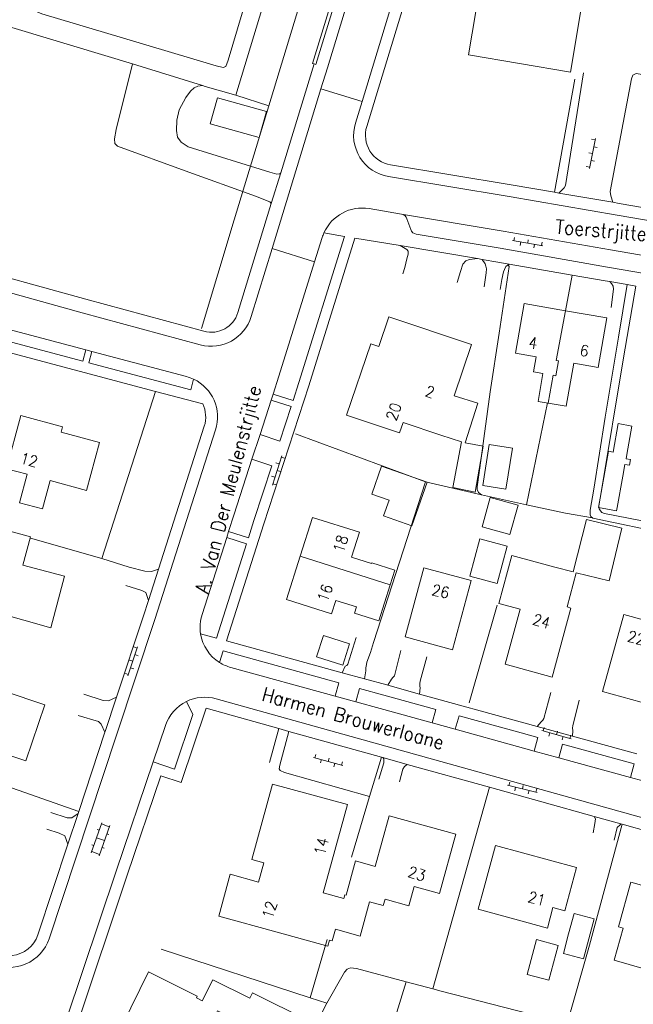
# Model space of a CAD drawing. Header units: metres. Extents: x 189705 to 199106, y 581686 to 588448.
# Tile 487 of 555: x 198245 to 198333, y 585786 to 585927. Entities that reach past the tile are written whole.
import ezdxf

# ---------------------------------------------------------------- set-up
doc = ezdxf.new("R2010")
doc.units = ezdxf.units.M
doc.layers.add('B-WA-OG-GBKN-G', color=7, linetype='Continuous', lineweight=18)
doc.styles.add('Style-STANDARD', font='STANDARD.shx')

msp = doc.modelspace()

# ---------------------------------------------------------------- linework, layer by layer
at = {"layer": 'B-WA-OG-GBKN-G'}
for p, q in [((198326.86, 585905.526), (198327.71, 585909.843)), ((198327.18, 585909.744), (198327.671, 585909.647)), ((198327.478, 585908.666), (198327.969, 585908.569)), ((198326.794, 585907.781), (198327.285, 585907.685)), ((198326.408, 585905.819), (198326.899, 585905.722)), ((198327.092, 585906.704), (198327.582, 585906.607)), ((198316.121, 585895.675), (198316.034, 585895.183)), ((198315.837, 585895.218), (198320.17, 585894.452)), ((198317.019, 585895.009), (198316.932, 585894.517)), ((198318.09, 585895.327), (198318.004, 585894.835)), ((198318.988, 585894.661), (198318.901, 585894.169)), ((198320.06, 585894.979), (198319.973, 585894.487)), ((198282.706, 585864.358), (198281.369, 585860.166)), ((198282.342, 585863.215), (198281.865, 585863.367)), ((198283.122, 585864.015), (198282.645, 585864.167)), ((198282.514, 585862.11), (198282.038, 585862.262)), ((198281.734, 585861.309), (198281.257, 585861.461)), ((198281.906, 585860.205), (198281.43, 585860.356)), ((198260.618, 585832.828), (198262.039, 585836.992)), ((198261.502, 585836.964), (198261.975, 585836.803)), ((198260.855, 585835.072), (198261.329, 585834.91)), ((198261.652, 585835.857), (198262.125, 585835.695)), ((198261.005, 585833.964), (198261.479, 585833.802)), ((198260.209, 585833.179), (198260.682, 585833.017)), ((198320.03, 585824.995), (198324.261, 585823.786)), ((198320.36, 585825.421), (198320.222, 585824.94)), ((198321.184, 585824.665), (198321.047, 585824.185)), ((198322.283, 585824.871), (198322.145, 585824.39)), ((198323.107, 585824.116), (198322.969, 585823.635)), ((198324.206, 585824.321), (198324.068, 585823.841)), ((198287.265, 585821.129), (198291.501, 585819.937)), ((198287.593, 585821.556), (198287.458, 585821.075)), ((198288.42, 585820.804), (198288.285, 585820.323)), ((198289.518, 585821.014), (198289.383, 585820.533)), ((198290.346, 585820.262), (198290.21, 585819.781)), ((198291.444, 585820.473), (198291.308, 585819.991)), ((198315.105, 585817.121), (198319.38, 585816.078)), ((198315.418, 585817.559), (198315.299, 585817.074)), ((198316.271, 585816.836), (198316.152, 585816.351)), ((198317.361, 585817.085), (198317.242, 585816.599)), ((198319.304, 585816.611), (198319.185, 585816.125)), ((198318.214, 585816.362), (198318.095, 585815.876)), ((198255.382, 585807.423), (198256.904, 585811.763)), ((198256.514, 585807.026), (198258.036, 585811.366)), ((198256.838, 585811.575), (198257.97, 585811.178)), ((198256.143, 585809.593), (198257.275, 585809.196)), ((198256.24, 585810.778), (198256.523, 585810.678)), ((198257.623, 585810.187), (198257.906, 585810.088)), ((198255.48, 585808.609), (198255.763, 585808.51)), ((198256.929, 585808.207), (198257.212, 585808.108)), ((198255.448, 585807.611), (198256.581, 585807.214))]:
    msp.add_line(p, q, dxfattribs=at)
at = {"layer": 'B-WA-OG-GBKN-G', "flags": 128}
for points in [[(198271.321, 585917.426), (198271.712, 585917.305), (198276.132, 585916.036), (198282.449, 585936.888), (198282.703, 585937.294), (198283.007, 585937.446), (198284.608, 585937.396), (198285.192, 585937.498), (198285.344, 585937.675), (198285.649, 585938.26), (198285.877, 585938.564), (198286.131, 585938.691), (198288.138, 585938.489), (198289.533, 585943.086), (198286.23, 585947.428), (198285.95, 585947.936), (198286.001, 585948.52), (198292.013, 585968.686), (198277.101, 585973.052), (198232.009, 585986.48), (198185.786, 586000)], [(198294.913, 585911.561), (198302.002, 585934.817), (198306.704, 585950.509), (198312.112, 585967.739), (198318.949, 585990.685), (198321.857, 586000)], [(198287.348, 585920.552), (198287.132, 585920.619), (198292.291, 585937.437), (198297.727, 585955.302), (198303.099, 585972.875), (198303.577, 585972.729)], [(198287.348, 585920.552), (198287.61, 585920.472), (198292.769, 585937.291), (198298.205, 585955.157), (198303.577, 585972.729)], [(198288.336, 585916.952), (198289.269, 585919.996), (198294.395, 585936.795), (198299.831, 585954.661), (198304.29, 585969.245)], [(198294.232, 585915.155), (198300.375, 585935.309), (198305.079, 585951.008), (198310.219, 585967.384)], [(198261.296, 585920.554), (198228.043, 585930.58), (198193.291, 585941.165), (198161.104, 585951.115), (198147.767, 585955.278), (198147.539, 585955.43), (198147.615, 585955.963)], [(198313.334, 585944.479), (198309.499, 585921.853), (198324.124, 585919.374), (198327.226, 585937.671), (198338.52, 585935.756), (198336.958, 585926.546), (198344.976, 585925.187), (198346.874, 585936.389), (198342.546, 585937.122), (198344.794, 585950.385), (198329.352, 585953.003), (198328.265, 585946.589)], [(198267.687, 585946.231), (198276.426, 585943.541), (198278.382, 585942.906), (198279.195, 585942.398), (198280.034, 585940.544), (198280.314, 585939.224), (198280.238, 585938.589), (198275.013, 585921.089), (198274.683, 585920.15), (198274.302, 585920.023), (198273.286, 585920.251), (198260, 585924.211), (198248.314, 585927.739), (198247.628, 585927.993), (198247.552, 585928.323), (198247.653, 585929.186), (198249.555, 585936.222), (198250.951, 585940.717), (198253.919, 585950.115), (198254.325, 585950.318), (198267.687, 585946.231)], [(198280.883, 585914.538), (198288.138, 585938.489)], [(198340.007, 585926.029), (198338.871, 585918.992), (198338.642, 585918.459), (198338.16, 585918.408), (198333.562, 585919.144), (198333.105, 585918.94), (198332.902, 585918.407), (198329.86, 585902.254), (198329.911, 585901.644), (198330.227, 585900.697)], [(198271.551, 585882.201), (198254.603, 585886.789), (198235.841, 585891.981), (198217.925, 585896.669), (198199.45, 585901.46), (198181.166, 585906.402), (198162.671, 585911.318), (198143.467, 585916.555), (198112.267, 585924.749)], [(198281.213, 585900.531), (198280.99, 585900.773), (198278.957, 585901.585), (198268.846, 585905.215), (198259.167, 585908.744), (198258.761, 585909.15), (198258.71, 585909.785), (198258.938, 585911.156), (198261.296, 585920.554)], [(198261.296, 585920.554), (198271.321, 585917.426)], [(198287.348, 585920.552), (198282.56, 585904.925)], [(198324.748, 585918.329), (198321.87, 585902.138)], [(198326.018, 585919.269), (198323.408, 585903.091), (198323.23, 585902.761), (198322.488, 585902.031)], [(198271.321, 585917.426), (198270.696, 585917.355), (198270.163, 585917.101), (198269.604, 585916.619), (198268.969, 585915.704), (198267.979, 585913.977), (198267.65, 585912.453), (198267.625, 585910.98), (198267.778, 585910.04), (198268.286, 585909.304), (198269.277, 585908.644), (198281.013, 585905.014), (198282.004, 585904.709), (198282.461, 585904.786), (198282.56, 585904.925)], [(198281.324, 585894.067), (198288.336, 585916.952)], [(198294.232, 585915.155), (198288.336, 585916.952)], [(198279.468, 585909.98), (198272.454, 585911.953), (198273.5, 585915.673), (198280.515, 585913.7), (198279.468, 585909.98)], [(198276.132, 585916.036), (198280.883, 585914.538)], [(198145.763, 585913.856), (198162.151, 585909.387), (198180.648, 585904.47), (198198.938, 585899.527), (198217.421, 585894.733), (198235.321, 585890.05), (198254.075, 585884.86), (198271.028, 585880.27)], [(198271.217, 585882.612), (198275.91, 585898.181), (198280.883, 585914.538)], [(198293.287, 585912.056), (198294.232, 585915.155)], [(198321.87, 585902.138), (198315.621, 585903.215), (198298.327, 585906.064)], [(198282.56, 585904.925), (198281.213, 585900.531)], [(198347.032, 585896.058), (198330.83, 585898.868), (198315.339, 585901.539), (198298.051, 585904.387)], [(198322.488, 585902.031), (198321.87, 585902.138)], [(198330.227, 585900.697), (198322.488, 585902.031)], [(198281.213, 585900.531), (198276.421, 585884.89)], [(198299.898, 585899.009), (198295.246, 585899.789)], [(198347.323, 585897.733), (198331.12, 585900.543), (198330.227, 585900.697)], [(198345.72, 585891.156), (198329.877, 585893.884), (198314.466, 585896.565), (198299.898, 585899.009)], [(198301.22, 585896.781), (198300.678, 585898.349)], [(198299.683, 585894.482), (198293.211, 585895.568), (198286.608, 585874.391), (198280.156, 585854.605), (198274.789, 585837.814), (198291.369, 585833.261)], [(198281.484, 585873.192), (198284.348, 585872.299), (198285.179, 585874.847), (198291.718, 585895.818), (198288.772, 585896.312)], [(198288.525, 585895.658), (198287.435, 585892.161)], [(198342.603, 585889.156), (198329.448, 585891.421), (198314.045, 585894.101), (198302, 585896.121)], [(198299.683, 585894.482), (198300.652, 585893.944), (198300.856, 585893.716), (198300.856, 585893.259), (198300.678, 585892.598), (198300.374, 585891.354), (198300.069, 585890.439)], [(198310.791, 585892.619), (198299.683, 585894.482)], [(198278.333, 585884.304), (198281.324, 585894.067)], [(198287.435, 585892.161), (198281.324, 585894.067)], [(198287.435, 585892.161), (198282.32, 585875.759), (198281.484, 585873.192)], [(198310.791, 585892.619), (198309.645, 585892.498), (198309.137, 585892.295), (198308.705, 585891.838), (198308.35, 585890.796), (198307.868, 585889.222)], [(198315.216, 585891.735), (198315.335, 585891.509), (198313.916, 585881.959), (198312.598, 585873.527), (198311.307, 585864.028), (198310.775, 585859.888), (198310.75, 585859.533), (198310.928, 585859.101), (198311.368, 585858.782)], [(198311.466, 585892.506), (198310.791, 585892.619)], [(198311.466, 585892.506), (198311.906, 585891.864), (198312.007, 585891.559), (198312.084, 585891.178), (198312.033, 585890.594), (198311.754, 585888.562)], [(198313.696, 585892.132), (198311.466, 585892.506)], [(198313.721, 585892.128), (198313.696, 585892.132)], [(198315.361, 585891.842), (198313.721, 585892.128)], [(198315.361, 585891.842), (198314.878, 585891.483), (198314.675, 585891.077), (198314.548, 585890.721), (198314.294, 585889.654), (198314.066, 585888.207)], [(198324.409, 585890.268), (198315.361, 585891.842)], [(198324.409, 585890.268), (198323.448, 585885.155)], [(198329.776, 585889.335), (198329.113, 585889.45), (198324.409, 585890.268)], [(198332.292, 585888.902), (198331.036, 585881.352), (198329.136, 585869.873), (198327.489, 585859.561), (198326.982, 585856.564), (198326.957, 585856.209), (198326.957, 585855.904), (198327.058, 585855.65), (198327.363, 585855.396), (198338.312, 585853.112), (198338.54, 585853.391), (198338.591, 585853.645), (198338.566, 585853.95), (198338.413, 585854.103), (198338.134, 585854.306), (198335.924, 585854.737), (198329.039, 585856.082), (198328.658, 585856.209), (198328.43, 585856.463), (198328.277, 585856.742), (198328.226, 585857.174), (198328.556, 585859.104), (198331.749, 585878.381), (198333.514, 585888.692)], [(198329.776, 585889.335), (198330.017, 585889.048), (198330.272, 585888.667), (198330.323, 585888.235), (198329.993, 585885.594)], [(198332.292, 585888.902), (198329.776, 585889.335)], [(198333.514, 585888.692), (198332.292, 585888.902)], [(198323.414, 585885.161), (198317.486, 585886.189), (198316.247, 585879.051), (198319.201, 585878.538)], [(198307.459, 585872.976), (198309.927, 585880.29), (198298.097, 585884.283), (198296.66, 585880.026), (198295.476, 585880.426), (198292.023, 585870.197), (198299.61, 585867.636), (198300.116, 585869.135), (198305.544, 585867.303)], [(198320.924, 585871.914), (198323.546, 585871.459), (198324.615, 585877.619), (198328.107, 585877.013), (198329.342, 585884.132), (198323.414, 585885.161)], [(198323.414, 585885.161), (198322.075, 585878.039), (198322.411, 585877.981), (198322.038, 585875.835), (198321.673, 585875.898), (198320.924, 585871.914)], [(198241.927, 585882.911), (198254.615, 585879.546)], [(198254.615, 585879.546), (198254.179, 585877.903), (198241.007, 585881.396), (198241.315, 585882.556)], [(198264.618, 585873.582), (198241.216, 585879.789)], [(198254.615, 585879.546), (198255.485, 585879.315)], [(198255.485, 585879.315), (198255.049, 585877.672), (198269.652, 585873.799), (198270.062, 585875.347)], [(198255.485, 585879.315), (198269.043, 585875.719)], [(198319.201, 585878.538), (198318.828, 585876.393), (198320.191, 585876.155)], [(198320.191, 585876.155), (198319.498, 585872.162), (198320.924, 585871.914)], [(198246.642, 585852.563), (198256.904, 585849.619), (198264.618, 585873.582)], [(198271.377, 585871.789), (198264.618, 585873.582)], [(198281.484, 585873.192), (198281.205, 585872.337)], [(198309.046, 585866.216), (198310.843, 585871.915), (198307.459, 585872.976)], [(198281.205, 585872.337), (198279.595, 585867.401)], [(198279.595, 585867.401), (198282.447, 585866.471), (198284.069, 585871.443), (198281.205, 585872.337)], [(198320.829, 585871.931), (198317.811, 585857.345)], [(198243.198, 585862.502), (198246.175, 585861.701), (198245.076, 585857.621), (198248.373, 585856.733), (198249.466, 585860.793), (198254.707, 585859.382), (198256.566, 585866.284), (198251.07, 585867.764), (198251.273, 585868.52), (198245.255, 585870.141), (198243.198, 585862.502)], [(198332.243, 585864.55), (198332.947, 585868.625), (198330.981, 585868.998), (198330.292, 585864.901)], [(198249.325, 585795.126), (198258.983, 585824.287), (198264.489, 585840.876), (198273.218, 585868.087)], [(198265.027, 585848.119), (198271.599, 585868.606)], [(198279.595, 585867.401), (198278.441, 585863.861)], [(198284.681, 585867.522), (198303.358, 585860.624)], [(198305.544, 585867.303), (198308.528, 585866.377)], [(198309.046, 585866.216), (198311.595, 585865.746), (198310.476, 585859.132), (198307.285, 585859.81), (198308.528, 585866.377)], [(198311.557, 585860.109), (198314.882, 585859.577), (198315.82, 585865.447), (198312.495, 585865.978), (198311.557, 585860.109)], [(198330.843, 585856.939), (198330.761, 585856.488), (198328.167, 585856.956), (198329.621, 585865.022), (198330.292, 585864.901)], [(198332.243, 585864.55), (198332.129, 585863.92), (198332.745, 585863.809), (198332.602, 585863.017), (198331.959, 585863.132), (198331.65, 585861.416)], [(198275.086, 585853.522), (198277.943, 585852.609), (198278.729, 585855.066), (198281.293, 585862.931), (198278.441, 585863.861)], [(198278.441, 585863.861), (198275.874, 585855.987), (198275.086, 585853.522)], [(198301.371, 585854.336), (198297.322, 585855.753), (198298.109, 585858.004), (198295.628, 585858.872), (198297.027, 585862.869), (198303.557, 585860.584), (198301.371, 585854.336)], [(198303.358, 585860.624), (198295.899, 585837.587)], [(198303.358, 585860.624), (198311.368, 585858.782)], [(198331.65, 585861.416), (198330.843, 585856.939)], [(198311.368, 585858.782), (198314.84, 585857.984), (198317.811, 585857.345)], [(198315.463, 585853.097), (198311.475, 585854.192), (198312.627, 585858.384), (198316.614, 585857.289), (198315.463, 585853.097)], [(198317.811, 585857.345), (198323.451, 585856.132), (198327.288, 585855.458)], [(198249.586, 585839.672), (198251.525, 585847.12), (198245.587, 585848.661), (198246.688, 585852.733), (198239.487, 585854.681), (198238.702, 585851.779), (198240.512, 585851.289), (198238.239, 585842.884), (198249.586, 585839.672)], [(198298.263, 585845.85), (198298.938, 585847.972), (198295.645, 585849.019), (198295.606, 585848.897), (198292.72, 585849.814), (198293.859, 585853.397), (198287.134, 585855.535), (198285.36, 585849.952)], [(198324.511, 585847.705), (198326.436, 585855.208), (198331.493, 585854.006), (198329.691, 585846.446), (198324.976, 585847.579)], [(198275.086, 585853.522), (198274.812, 585852.665)], [(198271.077, 585838.833), (198273.342, 585838.211), (198277.669, 585851.752), (198274.812, 585852.665)], [(198274.812, 585852.665), (198271.284, 585841.626)], [(198309.712, 585847.124), (198313.604, 585846.068), (198315.047, 585851.383), (198311.154, 585852.439), (198309.712, 585847.124)], [(198256.904, 585849.619), (198260.841, 585848.4)], [(198285.36, 585849.952), (198283.391, 585843.757), (198289.876, 585841.696), (198290.488, 585843.622)], [(198298.263, 585845.85), (198285.36, 585849.952)], [(198321.896, 585848.412), (198315.727, 585850.081), (198313.858, 585843.177), (198316.918, 585842.349), (198314.785, 585834.464), (198321.525, 585832.64), (198324.203, 585842.535), (198323.651, 585842.684)], [(198265.027, 585848.119), (198264.042, 585847.791), (198263.077, 585847.842), (198260.841, 585848.4)], [(198263.583, 585843.617), (198265.027, 585848.119)], [(198300.432, 585838.394), (198307.215, 585836.555), (198309.904, 585846.473), (198303.121, 585848.312), (198300.432, 585838.394)], [(198321.896, 585848.412), (198324.511, 585847.705)], [(198324.976, 585847.579), (198323.651, 585842.684)], [(198260.36, 585845.759), (198262.646, 585845.048), (198263.205, 585844.744), (198263.583, 585843.617)], [(198293.458, 585842.691), (198293.174, 585841.799), (198296.627, 585840.702), (198298.263, 585845.85)], [(198259.004, 585829.746), (198262.873, 585841.403), (198263.583, 585843.617)], [(198293.458, 585842.691), (198290.488, 585843.622)], [(198313.626, 585842.949), (198309.611, 585828.93)], [(198339.924, 585842.246), (198337.939, 585842.797), (198337.194, 585840.111), (198331.79, 585841.611), (198328.729, 585830.58), (198335.686, 585828.649), (198337.949, 585836.804), (198341.671, 585835.771), (198343.214, 585841.333)], [(198291.47, 585834.344), (198287.709, 585835.553), (198288.694, 585838.616), (198292.455, 585837.407), (198291.47, 585834.344)], [(198291.369, 585833.261), (198291.836, 585834.183), (198292.064, 585834.285), (198292.217, 585834.488), (198293.384, 585838.298)], [(198290.393, 585829.899), (198290.923, 585831.828), (198274.332, 585836.384), (198273.801, 585834.723)], [(198294.601, 585832.373), (198294.783, 585833.524), (198294.782, 585833.955), (198294.858, 585834.438), (198294.934, 585834.768), (198295.442, 585836.14), (198295.899, 585837.587)], [(198297.918, 585831.462), (198298.441, 585832.356), (198298.669, 585832.559), (198298.872, 585832.813), (198299.811, 585836.445)], [(198239.916, 585822.652), (198245.99, 585820.608), (198248.701, 585828.666), (198242.867, 585830.629), (198243.846, 585833.538), (198238.397, 585835.372), (198236.992, 585831.196), (198238.513, 585830.684)], [(198302.457, 585830.208), (198302.581, 585831.112), (198302.505, 585831.315), (198302.505, 585831.696), (198302.581, 585832.026), (198303.545, 585835.531)], [(198275.41, 585834.014), (198290.393, 585829.899)], [(198294.601, 585832.373), (198291.369, 585833.261)], [(198297.918, 585831.462), (198297.782, 585831.5), (198294.601, 585832.373)], [(198304.301, 585826.068), (198304.834, 585827.995), (198297.384, 585830.053), (198293.862, 585831.021), (198293.332, 585829.092)], [(198302.457, 585830.208), (198297.918, 585831.462)], [(198259.004, 585829.746), (198257.877, 585829.251), (198257.115, 585829.301), (198254.295, 585830.164)], [(198257.338, 585824.728), (198257.369, 585824.822), (198259.004, 585829.746)], [(198273.307, 585829.531), (198336.062, 585812.035), (198360.625, 585805.348)], [(198290.393, 585829.899), (198293.332, 585829.092)], [(198319.352, 585825.546), (198317.455, 585826.065), (198302.457, 585830.208)], [(198319.352, 585825.546), (198319.932, 585826.213), (198320.161, 585826.467), (198320.313, 585826.696), (198321.327, 585830.43)], [(198324.445, 585824.152), (198324.479, 585824.97), (198324.428, 585825.3), (198324.479, 585825.681), (198324.631, 585826.214), (198325.367, 585829.313)], [(198249.413, 585774.332), (198253.381, 585782.803), (198260.557, 585804.257), (198265.377, 585818.496), (198268.265, 585817.518), (198271.87, 585828.167), (198282.32, 585825.253)], [(198264.248, 585820.462), (198267.325, 585819.42), (198269.981, 585827.267), (198269.042, 585829.132)], [(198293.332, 585829.092), (198296.853, 585828.125), (198304.301, 585826.068)], [(198253.509, 585827.116), (198256.405, 585826.279), (198256.811, 585825.873), (198257.338, 585824.728)], [(198318.954, 585822.026), (198319.482, 585823.955), (198317.057, 585824.619), (198308.15, 585827.079), (198307.617, 585825.151)], [(198264.248, 585820.462), (198266.012, 585825.675)], [(198282.32, 585825.253), (198280.963, 585820.397)], [(198282.32, 585825.253), (198283.755, 585824.853)], [(198304.301, 585826.068), (198307.617, 585825.151)], [(198307.617, 585825.151), (198316.527, 585822.69), (198318.954, 585822.026)], [(198324.445, 585824.152), (198319.352, 585825.546)], [(198253.578, 585813.375), (198257.338, 585824.728)], [(198297.02, 585821.155), (198295.323, 585815.492), (198283.129, 585818.944), (198282.469, 585819.223), (198282.367, 585819.502), (198282.443, 585820.01), (198283.755, 585824.853)], [(198283.755, 585824.853), (198297.02, 585821.155)], [(198333.679, 585821.626), (198324.445, 585824.152)], [(198253.578, 585813.375), (198226.462, 585822.877)], [(198332.766, 585818.247), (198333.294, 585820.176), (198322.981, 585822.998), (198322.453, 585821.069)], [(198296.668, 585817.981), (198297.378, 585820.343), (198297.353, 585820.927), (198297.239, 585821.094)], [(198297.02, 585821.155), (198297.239, 585821.094)], [(198297.239, 585821.094), (198300.72, 585820.123)], [(198318.954, 585822.026), (198322.453, 585821.069)], [(198322.453, 585821.069), (198332.766, 585818.247)], [(198221.719, 585719.315), (198231.512, 585740.17), (198237.914, 585753.791), (198251.8, 585783.435), (198258.945, 585804.799), (198264.248, 585820.462)], [(198300.72, 585820.123), (198300.325, 585819.81), (198300.097, 585819.454), (198299.589, 585817.626)], [(198300.72, 585820.123), (198312.52, 585816.834)], [(198332.766, 585818.247), (198336.286, 585817.284)], [(198291.613, 585800.9), (198288.665, 585801.71), (198292.14, 585814.357), (198281.412, 585817.304), (198278.434, 585806.466), (198280.159, 585805.992), (198279.403, 585803.24), (198275.314, 585804.364), (198273.669, 585798.378), (198282.037, 585796.079)], [(198304.405, 585787.926), (198312.52, 585816.834)], [(198312.52, 585816.834), (198327.552, 585812.643)], [(198292.735, 585806.805), (198295.323, 585815.492)], [(198253.486, 585813.096), (198252.575, 585812.437), (198251.94, 585812.462), (198249.602, 585813.198)], [(198252.024, 585808.684), (198253.486, 585813.096)], [(198253.486, 585813.096), (198253.578, 585813.375)], [(198295.321, 585800.438), (198297.284, 585799.894), (198297.535, 585800.801), (198300.942, 585799.857), (198301.708, 585802.623), (198305.35, 585801.614), (198307.704, 585810.113), (198298.124, 585812.767), (198296.109, 585805.496), (198293.302, 585806.274), (198291.944, 585801.374)], [(198327.381, 585810.316), (198327.659, 585811.637), (198327.71, 585812.323), (198327.552, 585812.643)], [(198327.552, 585812.643), (198331.369, 585811.578)], [(198249.019, 585810.836), (198250.797, 585810.252), (198251.585, 585809.872), (198252.024, 585808.684)], [(198333.056, 585780.552), (198323.652, 585782.968), (198326.879, 585794.214), (198331.551, 585811.528)], [(198331.369, 585811.578), (198331.266, 585811.46), (198330.835, 585811.053), (198330.404, 585809.275)], [(198331.369, 585811.578), (198331.551, 585811.528)], [(198331.551, 585811.528), (198335.611, 585810.396), (198345.086, 585807.816)], [(198247.711, 585795.661), (198252.024, 585808.684)], [(198323.311, 585799.12), (198325.005, 585805.352), (198313.378, 585808.514), (198311.7, 585802.343)], [(198316.178, 585797.917), (198310.888, 585799.355), (198311.7, 585802.343)], [(198332.818, 585803.223), (198331.022, 585796.85), (198331.726, 585796.652), (198330.426, 585792.038), (198334.733, 585790.824), (198334.888, 585791.374), (198337.932, 585790.517), (198339.036, 585794.434), (198340.567, 585794.002), (198342.404, 585800.521), (198332.818, 585803.223)], [(198291.944, 585801.374), (198291.765, 585801.415), (198291.613, 585800.9)], [(198290.409, 585796.516), (198293.946, 585795.489), (198295.321, 585800.438)], [(198320.829, 585796.652), (198321.625, 585799.579), (198323.311, 585799.12)], [(198323.879, 585795.823), (198323.119, 585793.025), (198326.002, 585792.241), (198327.558, 585797.965), (198324.674, 585798.749)], [(198323.879, 585795.823), (198324.674, 585798.749)], [(198316.178, 585797.917), (198320.829, 585796.652)], [(198289.584, 585794.939), (198289.346, 585794.072), (198282.037, 585796.079)], [(198289.584, 585794.939), (198289.948, 585794.839), (198290.409, 585796.516)], [(198289.19, 585785.883), (198286.783, 585786.666), (198289.228, 585795.037)], [(198317.908, 585790.02), (198321.036, 585789.178), (198322.376, 585794.153), (198319.248, 585794.995), (198317.908, 585790.02)], [(198286.783, 585786.666), (198265.409, 585793.62)], [(198259.797, 585782.697), (198266.932, 585779.162), (198269.086, 585783.511), (198272.122, 585782.007), (198273.493, 585784.775), (198276.726, 585783.173), (198277.284, 585784.299), (198285.241, 585780.357), (198286.696, 585783.293), (198278.5, 585787.353), (198278.136, 585786.618), (198272.811, 585789.256), (198271.319, 585786.244), (198270.464, 585786.668), (198270.586, 585786.915), (198263.601, 585790.376), (198259.797, 585782.697)], [(198300.548, 585788.958), (198293.453, 585790.856), (198292.564, 585790.958), (198292.081, 585790.78), (198291.7, 585790.323), (198289.19, 585785.883)], [(198292.344, 585762.322), (198292.371, 585762.411), (198300.548, 585788.958)], [(198304.405, 585787.926), (198300.548, 585788.958)], [(198323.652, 585782.968), (198305.595, 585787.607), (198304.405, 585787.926)], [(198289.19, 585785.883), (198283.832, 585775.235), (198279.747, 585767.473)], [(198289.19, 585785.883), (198289.187, 585785.878), (198289.19, 585785.883)]]:
    msp.add_lwpolyline(points, dxfattribs=at)
at = {"layer": 'B-WA-OG-GBKN-G'}
for centre, radius, start, end in [((198299.027, 585910.307), 6, 163.05617, 260.64112), ((198299.028, 585910.308), 4.301, 163.05971, 260.62632), ((198294.252, 585893.874), 5.998, 80.46091, 156.01704), ((198299.733, 585898.023), 0.999, 19.01725, 80.51003), ((198294.192, 585893.891), 5.936, 155.93379, 162.68553), ((198302.165, 585897.107), 0.999, 199.01725, 260.51003), ((198272.596, 585886.062), 6.001, 254.85454, 342.96257), ((198272.597, 585886.061), 3.999, 254.83951, 342.97159), ((198267.5, 585869.909), 6.011, 64.76779, 75.1216), ((198267.503, 585869.919), 6.001, 342.22648, 64.76372), ((198267.502, 585869.92), 4.302, 342.22185, 25.75747), ((198276.989, 585839.799), 5.99, 162.24268, 189.28), ((198276.995, 585839.798), 5.996, 189.25696, 237.81378), ((198276.985, 585839.768), 5.966, 237.7451, 254.69388), ((198271.697, 585823.749), 6.002, 74.43627, 116.25291), ((198271.698, 585823.748), 6.003, 116.25484, 161.27716), ((198243.631, 585797.01), 4.298, 275.60108, 341.70326), ((198243.63, 585797.012), 5.999, 244.97516, 341.67543)]:
    msp.add_arc(centre, radius, start, end, dxfattribs=at)

# ---------------------------------------------------------------- texts
at = {"layer": 'B-WA-OG-GBKN-G', "style": 'Style-STANDARD'}
for s, height, rotation, p in [('Toerstrjitte', 2, 355.24111, (198321.905, 585896.239)), ('4', 1.6, 352.06445, (198318.032, 585879.826)), ('6', 1.6, 350.15138, (198325.39, 585878.743)), ('A. Van Der Meulenstrjitte', 2, 75.57447, (198272.167, 585844.473)), ('2', 1.6, 342.05444, (198303.15, 585872.967)), ('20', 1.6, 70.18819, (198299.112, 585869.233)), ('12', 1.6, 344.51881, (198245.037, 585863.331)), ('18', 1.6, 72.36228, (198291.539, 585850.305)), ('16', 1.6, 70.11483, (198289.241, 585843.25)), ('26', 1.6, 348.1733, (198304.126, 585844.395)), ('24', 1.6, 344.21205, (198318.58, 585840.207)), ('22', 1.6, 344.99109, (198332.171, 585837.797)), ('Harmen Brouwerloane', 2, 344.81021, (198279.681, 585829.28)), ('14', 1.6, 75.33813, (198288.849, 585806.957)), ('23', 1.6, 343.32271, (198300.687, 585804.038)), ('21', 1.6, 344.81021, (198317.902, 585800.432)), ('12', 1.6, 72.54344, (198281.359, 585797.838))]:
    msp.add_text(s, height=height, rotation=rotation, dxfattribs=at).set_placement(p)

doc.saveas('drawing.dxf')
